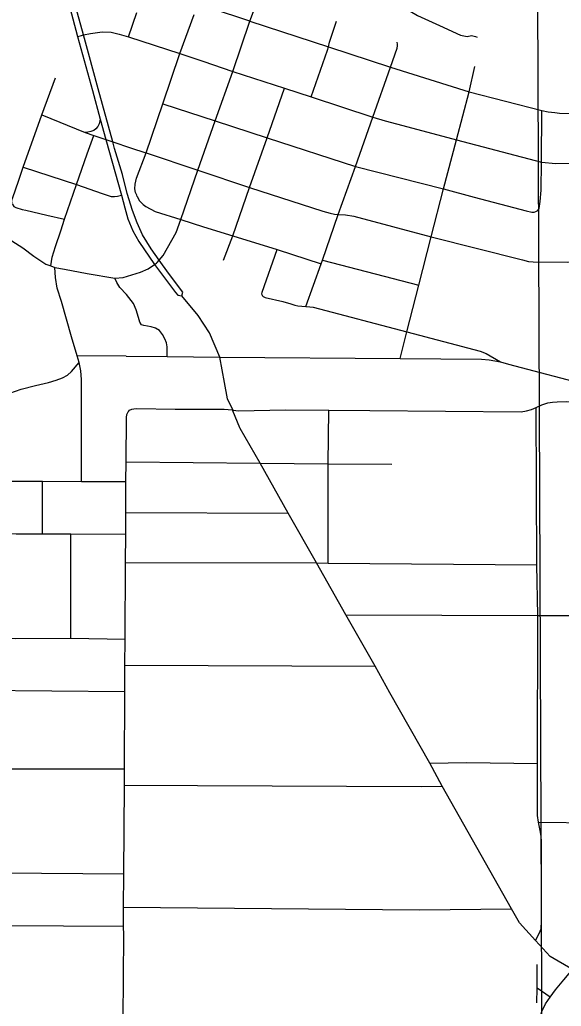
# Model space of a CAD drawing. Extents: x -1403959 to 81668, y -1400582 to 11018.
# Drawn here: x 7196.8 to 7259.4, y 8056.7 to 8170.7 of the extents above; entities that cross this region are included whole.
import ezdxf

# ---------------------------------------------------------------- set-up
doc = ezdxf.new("R2010")
doc.units = 0
for name, color, linetype in [('tdCiSectNmbr', 7, 'Continuous'), ('tdCiSectTwpRng', 7, 'Continuous'), ('tdCoTwpNameTxt', 7, 'Continuous')]:
    doc.layers.add(name, color=color, linetype=linetype)

msp = doc.modelspace()

# ---------------------------------------------------------------- linework, layer by layer
at = {"layer": 'tdCiSectNmbr'}
for points in [[(7204.2, 8168.94), (7201.87, 8177.47), (7199.33, 8186.46), (7199.27, 8186.7)], [(7202.3, 8173.45), (7203.53, 8168.76)], [(7203.53, 8168.76), (7205.25, 8162.51)], [(7205.92, 8162.7), (7204.78, 8166.82), (7204.2, 8168.94)], [(7205.25, 8162.51), (7206.15, 8159.21), (7206.8, 8156.85), (7208.6, 8150.42), (7209, 8148.96), (7209.34, 8147.7), (7209.9, 8146.31), (7210.63, 8145.05), (7212.44, 8142.4), (7214.85, 8139.16), (7215.1, 8138.86), (7215.57, 8138.77)], [(7212.96, 8142.91), (7212.02, 8144.23), (7211.02, 8145.82), (7210.41, 8147.21), (7209.87, 8148.65), (7209.28, 8150.62), (7208.72, 8152.82), (7207.81, 8155.82), (7207.6, 8156.58), (7205.92, 8162.7)], [(7190.48, 8147.89), (7192.27, 8147.16), (7194.32, 8146.14), (7197.19, 8144.35), (7198.49, 8143.38), (7199.86, 8142.46), (7200.44, 8142.24), (7200.89, 8142.07)], [(7207.84, 8140.83), (7208.81, 8140.92), (7210.81, 8141.51), (7211.7, 8141.9), (7212.44, 8142.4)], [(7212.97, 8142.9), (7212.96, 8142.91)], [(7215.57, 8138.77), (7215.69, 8139.19), (7214.04, 8141.39), (7212.97, 8142.9)], [(7200.89, 8142.07), (7202.01, 8141.86), (7204.62, 8141.36), (7207.84, 8140.83)], [(7219.96, 8131.7), (7219.96, 8131.71), (7218.76, 8134.51), (7217.48, 8136.5), (7215.57, 8138.77)], [(7221.49, 8125.5), (7221.46, 8125.59), (7220.87, 8126.87), (7220.53, 8128.75), (7219.96, 8131.7)], [(7256.54, 8125.89), (7257.2, 8126.17), (7257.87, 8126.4), (7258.43, 8126.51), (7258.95, 8126.54), (7260.05, 8126.58), (7263, 8126.52)], [(7221.41, 8125.59), (7221.46, 8125.59), (7221.5, 8125.58)], [(7222.3, 8123.53), (7221.49, 8125.5)], [(7221.5, 8125.58), (7222.15, 8125.51), (7227.56, 8125.59)], [(7227.56, 8125.59), (7232.59, 8125.56)], [(7232.59, 8125.56), (7237.33, 8125.55)], [(7237.33, 8125.55), (7254.79, 8125.39), (7255.43, 8125.48), (7256, 8125.66), (7256.54, 8125.89)], [(7253.7, 8067.93), (7253.7, 8067.93), (7245.69, 8082.11), (7244.23, 8084.76), (7239.64, 8092.9), (7237.92, 8095.97), (7234.53, 8101.92), (7231.14, 8107.94), (7227.88, 8113.66), (7224.63, 8119.43), (7222.33, 8123.45), (7222.3, 8123.53)], [(7267.11, 8057.19), (7267.11, 8057.2), (7260.74, 8060.93), (7258.14, 8062.44), (7256.45, 8064.27), (7254.61, 8066.31), (7253.7, 8067.93)], [(7258.14, 8057.74), (7258.77, 8058.57), (7259.75, 8059.74), (7260.74, 8060.93)], [(7256.84, 8054.93), (7257.21, 8056.07), (7257.63, 8056.94), (7258.14, 8057.74)]]:
    msp.add_lwpolyline(points, dxfattribs=at)
at = {"layer": 'tdCiSectTwpRng'}
for points in [[(7225.47, 8176.09), (7226.29, 8176.1), (7230.25, 8178.52), (7230.79, 8178.77), (7231.3, 8178.9), (7231.58, 8178.91), (7231.87, 8178.9), (7232.15, 8178.85), (7232.42, 8178.77), (7232.68, 8178.67), (7238.76, 8173.69), (7240.93, 8172.31), (7242.81, 8171.19), (7245.36, 8170.04), (7247.78, 8168.9), (7248.56, 8168.77), (7249.05, 8168.88), (7249.51, 8168.77), (7249.73, 8168.69)], [(7215.48, 8147.62), (7217.43, 8153.32), (7219.43, 8159.02), (7221.47, 8164.7), (7223.43, 8170.53), (7224.45, 8173.24)], [(7223.43, 8170.53), (7218.9, 8172.04)], [(7209.4, 8168.71), (7210.38, 8171.55)], [(7210.37, 8150.4), (7210.23, 8150.74), (7210.16, 8151.14), (7210.18, 8151.69), (7210.34, 8152.4), (7211.45, 8155.32), (7213.4, 8160.98), (7215.34, 8166.8), (7217.02, 8171.3)], [(7223.43, 8170.53), (7232.53, 8167.56), (7239.71, 8165.22), (7248.78, 8162.36), (7257.19, 8160.21), (7257.19, 8160.21)], [(7232.53, 8167.56), (7232.66, 8168.12), (7233.46, 8170.51)], [(7203.53, 8168.76), (7203.97, 8168.89), (7204.2, 8168.94), (7205.03, 8169.12), (7206.36, 8169.28), (7207.42, 8169.26), (7208.32, 8169.02), (7209.4, 8168.71), (7209.41, 8168.71)], [(7209.41, 8168.71), (7215.34, 8166.8), (7217.99, 8165.89)], [(7232.4, 8167.18), (7232.53, 8167.56)], [(7239.71, 8165.22), (7240.48, 8167.42), (7240.52, 8167.68), (7240.52, 8167.89), (7240.47, 8168.1)], [(7230.53, 8161.78), (7232.4, 8167.18)], [(7217.99, 8165.89), (7221.47, 8164.7)], [(7231.83, 8142.9), (7231.83, 8142.9), (7233.67, 8148.19), (7235.64, 8153.73), (7237.66, 8159.43), (7239.71, 8165.22)], [(7248.78, 8162.36), (7249.46, 8165.3)], [(7199.38, 8159.69), (7200.97, 8163.99)], [(7221.47, 8164.7), (7227.46, 8162.79), (7230.53, 8161.78), (7237.66, 8159.43), (7239.09, 8159), (7241.72, 8158.3), (7247.32, 8156.8), (7257.17, 8154.22)], [(7221.46, 8145.73), (7223.4, 8151.32), (7225.45, 8157.04), (7227.46, 8162.79)], [(7247.32, 8156.8), (7248.78, 8162.36)], [(7213.4, 8160.98), (7219.43, 8159.02)], [(7196, 8149.4), (7195.96, 8149.5), (7195.93, 8149.71), (7195.99, 8150.05), (7196.73, 8152.16), (7197.25, 8153.65), (7199.38, 8159.69)], [(7199.38, 8159.69), (7204.4, 8157.66), (7205.4, 8157.33)], [(7257.17, 8154.22), (7257.19, 8160.21)], [(7257.19, 8160.21), (7257.93, 8160.06), (7258.68, 8159.97), (7259.24, 8159.91), (7263.31, 8159.82)], [(7206.15, 8159.21), (7206.03, 8158.66), (7205.86, 8158.35), (7205.63, 8158.07), (7205.39, 8157.89), (7205.07, 8157.77), (7204.73, 8157.71), (7204.4, 8157.66)], [(7219.43, 8159.02), (7225.45, 8157.04), (7235.64, 8153.73), (7245.84, 8151.15), (7249.36, 8150.2), (7255.38, 8148.61), (7256.04, 8148.46), (7256.32, 8148.46), (7256.49, 8148.55), (7256.65, 8148.62)], [(7203.41, 8151.66), (7204.64, 8155.21), (7205.4, 8157.33)], [(7205.4, 8157.33), (7206.8, 8156.85), (7207.6, 8156.58), (7209.66, 8155.88), (7211.43, 8155.33)], [(7241.59, 8134.61), (7242.99, 8140.03), (7244.41, 8145.59), (7245.84, 8151.15), (7247.32, 8156.8)], [(7211.43, 8155.33), (7211.45, 8155.32), (7217.43, 8153.32)], [(7197.25, 8153.65), (7203.41, 8151.66)], [(7256.73, 8148.66), (7256.88, 8148.88), (7257.01, 8149.68), (7257.12, 8150.98), (7257.17, 8154.22)], [(7257.17, 8154.22), (7258.82, 8154.09), (7263.24, 8154.13)], [(7217.43, 8153.32), (7223.4, 8151.32)], [(7202.03, 8147.65), (7203.41, 8151.66)], [(7203.41, 8151.66), (7206.36, 8150.61)], [(7206.36, 8150.61), (7206.71, 8150.49), (7207.4, 8150.27), (7207.8, 8150.26), (7208.16, 8150.31), (7208.6, 8150.42)], [(7210.42, 8150.26), (7210.37, 8150.4)], [(7210.42, 8150.26), (7210.68, 8149.77), (7211.1, 8149.35), (7211.42, 8149.11), (7212.5, 8148.53), (7215.48, 8147.62)], [(7223.4, 8151.32), (7231.89, 8148.57), (7232.71, 8148.33), (7233.21, 8148.22), (7233.67, 8148.19)], [(7196, 8149.4), (7196.04, 8149.3), (7196.17, 8149.12), (7196.38, 8148.99), (7197.12, 8148.77), (7197.56, 8148.67), (7199.99, 8148.11), (7202.03, 8147.65)], [(7233.67, 8148.19), (7234.49, 8148.16), (7235.48, 8147.99), (7244.41, 8145.59), (7254.94, 8142.93), (7255.64, 8142.75), (7256.18, 8142.7), (7260.19, 8142.68), (7263.14, 8142.7)], [(7256.65, 8148.62), (7256.73, 8148.66)], [(7200.44, 8142.24), (7200.59, 8143.27), (7200.96, 8144.5), (7201.58, 8146.3), (7202.03, 8147.65)], [(7212.74, 8142.64), (7212.97, 8142.9), (7213.44, 8143.44), (7214.94, 8146.1), (7215.48, 8147.62)], [(7215.48, 8147.62), (7218.08, 8146.74), (7221.46, 8145.73), (7226.59, 8144.14), (7231.69, 8142.5)], [(7220.38, 8142.9), (7221.46, 8145.73)], [(7224.91, 8138.8), (7224.9, 8138.82), (7224.84, 8138.99), (7224.85, 8139.21), (7226.59, 8144.14)], [(7212.44, 8142.4), (7212.66, 8142.55), (7212.74, 8142.64)], [(7229.93, 8137.55), (7231.69, 8142.5), (7231.83, 8142.9)], [(7231.83, 8142.9), (7242.99, 8140.03)], [(7201.68, 8138.14), (7201.19, 8139.66), (7200.97, 8140.89), (7200.89, 8142.07)], [(7213.87, 8131.77), (7213.9, 8132.35), (7213.9, 8132.88), (7213.82, 8133.34), (7213.63, 8133.81), (7213.33, 8134.33), (7213, 8134.76), (7212.54, 8135.04), (7212.03, 8135.21), (7211.6, 8135.29), (7211.2, 8135.36), (7210.93, 8135.43), (7210.72, 8135.73), (7210.58, 8136.29), (7210.32, 8137.18), (7210.01, 8137.88), (7209.2, 8138.95), (7208.41, 8139.76), (7208.05, 8140.33), (7207.84, 8140.83)], [(7224.91, 8138.8), (7225, 8138.7), (7225.2, 8138.61), (7227.26, 8138.13), (7228.19, 8137.85), (7228.65, 8137.69), (7228.98, 8137.62), (7229.93, 8137.55), (7230.39, 8137.52), (7230.75, 8137.46), (7241.59, 8134.61), (7250.08, 8132.38), (7250.74, 8132.12), (7252.43, 8131.16), (7253.34, 8130.88), (7263.01, 8128.34)], [(7203.98, 8117.34), (7204, 8129.11), (7203.92, 8130.12), (7203.71, 8131.08), (7203.48, 8131.85), (7202.84, 8134.06), (7201.68, 8138.14)], [(7240.82, 8131.56), (7241.59, 8134.61)], [(7194.24, 8126.89), (7195.7, 8127.55), (7197.01, 8127.98), (7198.67, 8128.41), (7200.15, 8128.76), (7201.07, 8129.03), (7201.8, 8129.3), (7202.36, 8129.61), (7202.83, 8130.03), (7203.71, 8131.08)], [(7209.16, 8131.81), (7203.48, 8131.85)], [(7209.16, 8131.81), (7213.87, 8131.77), (7219.96, 8131.71), (7240.82, 8131.56), (7250.21, 8131.46), (7251.09, 8131.39), (7252.43, 8131.16)], [(7209.01, 8096.08), (7209.02, 8099.12), (7209.07, 8107.96), (7209.11, 8111.22), (7209.11, 8113.75), (7209.11, 8117.32), (7209.15, 8119.59), (7209.19, 8124.72), (7209.24, 8125.07), (7209.36, 8125.36), (7209.41, 8125.41)], [(7209.41, 8125.41), (7209.55, 8125.57), (7209.81, 8125.69), (7210.03, 8125.74), (7210.38, 8125.75), (7214.8, 8125.69)], [(7214.8, 8125.69), (7220.47, 8125.7), (7221.41, 8125.59)], [(7232.51, 8107.88), (7232.5, 8119.37), (7232.59, 8125.56)], [(7256.73, 8101.85), (7256.61, 8107.7), (7256.54, 8125.89)], [(7209.15, 8119.59), (7224.63, 8119.43)], [(7224.63, 8119.43), (7232.5, 8119.37)], [(7232.5, 8119.37), (7239.87, 8119.34)], [(7194.9, 8117.38), (7199.48, 8117.36), (7203.98, 8117.34), (7209.11, 8117.32)], [(7199.48, 8111.29), (7199.48, 8117.36)], [(7209.11, 8113.75), (7227.88, 8113.66)], [(7174.41, 8111.41), (7184.81, 8111.35), (7188.23, 8111.32), (7194.63, 8111.31), (7196.43, 8111.29), (7199.48, 8111.29), (7202.74, 8111.26), (7209.11, 8111.22)], [(7202.76, 8099.2), (7202.74, 8111.26)], [(7209.07, 8107.96), (7231.14, 8107.94)], [(7231.14, 8107.94), (7232.51, 8107.88), (7256.61, 8107.7)], [(7234.53, 8101.92), (7256.73, 8101.85), (7262.44, 8101.83)], [(7256.8, 8077.95), (7256.7, 8078.72), (7256.7, 8084.72), (7256.73, 8101.85)], [(7142.55, 8099.52), (7163.77, 8099.41), (7171.58, 8099.31), (7184.75, 8099.29), (7194.63, 8099.21), (7196.39, 8099.19), (7202.76, 8099.2), (7209.02, 8099.12)], [(7208.87, 8072), (7208.95, 8082.24), (7208.96, 8084.1), (7208.98, 8093.07), (7209.01, 8096.08)], [(7209.01, 8096.08), (7237.92, 8095.97)], [(7192.07, 8093.2), (7208.98, 8093.07)], [(7184.76, 8084.54), (7184.76, 8084.53), (7184.93, 8084.33), (7185.14, 8084.22), (7185.44, 8084.16), (7194.58, 8084.13), (7208.96, 8084.1)], [(7244.23, 8084.76), (7248.47, 8084.84), (7256.7, 8084.72)], [(7208.95, 8082.24), (7217.4, 8082.18)], [(7217.4, 8082.18), (7243.24, 8082.07)], [(7243.24, 8082.07), (7245.69, 8082.11)], [(7256.45, 8064.27), (7256.9, 8065.1), (7257.1, 8065.63), (7257.16, 8066.56), (7257.14, 8075.77), (7257.11, 8076.31), (7257, 8076.97), (7256.8, 8077.95)], [(7256.8, 8077.95), (7263.24, 8077.88), (7269.15, 8077.84), (7275.05, 8077.81), (7275.07, 8077.81), (7280.95, 8077.72), (7291.05, 8077.63), (7299.95, 8077.58)], [(7166.17, 8074.69), (7170.79, 8074.59), (7171.29, 8074.54), (7171.82, 8074.5), (7172.65, 8074.35), (7176.83, 8073.19), (7179.62, 8072.34), (7180.12, 8072.25), (7180.67, 8072.18), (7194.63, 8072.09), (7208.87, 8072)], [(7208.58, 8029.65), (7208.76, 8038.92), (7208.72, 8042.08), (7208.73, 8048.57), (7208.81, 8055.04), (7208.81, 8055.2), (7208.88, 8064.9), (7208.84, 8065.94), (7208.84, 8068.14), (7208.87, 8072), (7208.87, 8072)], [(7208.84, 8068.14), (7243.07, 8067.83), (7253.7, 8067.93)], [(7184.02, 8066.11), (7188.04, 8066.05), (7208.84, 8065.94)], [(7256.63, 8057.09), (7256.64, 8058.76), (7256.64, 8061.49)], [(7258.14, 8057.74), (7256.64, 8058.76)]]:
    msp.add_lwpolyline(points, dxfattribs=at)
at = {"layer": 'tdCoTwpNameTxt'}
msp.add_lwpolyline([(7241.74, 8569.16), (7239.31, 8383.83), (7236.93, 8370.24), (7230.79, 8347.54), (7218.61, 8320.86), (7210.84, 8305.71), (7200.91, 8286.25), (7197.74, 8271.24), (7201.54, 8253.49), (7204.71, 8240.81), (7207.67, 8227.49), (7210.41, 8217.98), (7216.12, 8205.51), (7223.09, 8198.75), (7232.39, 8193.04), (7240.84, 8189.24), (7245.07, 8186.91), (7256.67, 8182.73), (7257.1, 8068.34), (7257.42, 7983.15)], dxfattribs=at)

doc.saveas('drawing.dxf')
